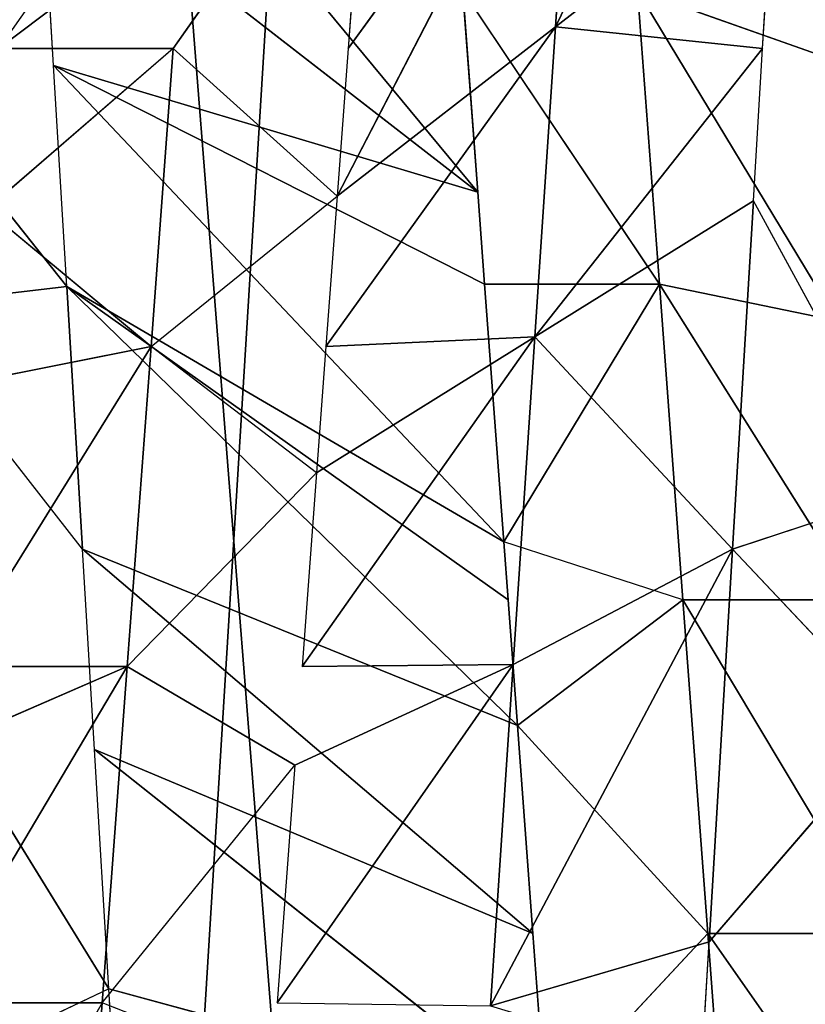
# Model space of a CAD drawing. Extents: x 143 to 263, y -61 to 82.
# Tile 653 of 656: x 249.493 to 249.886, y 72.531 to 73.024. Entities that reach past the tile are written whole.
import ezdxf

# ---------------------------------------------------------------- set-up
doc = ezdxf.new("R2010")
doc.units = 0
doc.header["$LTSCALE"] = 25.4
doc.layers.get('0').update_dxf_attribs({"color": 13, "linetype": 'CONTINUOUS'})

# ---------------------------------------------------------------- blocks, each defined once
blk = doc.blocks.new('ICE-BALL-8126_STL')
at = {"color": 41}
for p, q in [((9.44428, 46.07516, 93.06377), (9.29952, 45.99632, 93.11307)), ((9.44428, 46.07516, 93.06377), (9.4739, 45.98588, 93.05522)), ((9.5614, 46.06815, 93.03288), (9.4739, 45.98588, 93.05522)), ((9.5614, 46.06815, 93.03288), (9.67059, 45.97412, 93.01093)), ((9.80609, 46.07126, 96.49201), (9.66627, 45.97338, 96.46817)), ((9.80609, 46.07126, 96.49201), (9.66627, 45.97338, 96.46817)), ((9.66627, 46.06087, 96.46817), (9.66627, 45.97338, 96.46817)), ((9.66627, 46.06087, 96.46817), (9.66627, 45.97338, 96.46817)), ((9.49933, 46.04848, 96.42211), (9.34125, 45.94924, 96.35925)), ((9.49933, 46.04848, 96.42211), (9.34125, 45.94924, 96.35925)), ((9.49933, 46.04848, 96.42211), (9.49933, 45.96098, 96.42211)), ((9.49933, 46.04848, 96.42211), (9.49933, 45.96098, 96.42211)), ((9.35961, 46.03811, 96.36759), (9.1942, 45.93831, 96.28165)), ((9.35961, 46.03811, 96.36759), (9.1942, 45.93831, 96.28165)), ((9.35961, 46.03811, 96.36759), (9.34125, 45.94924, 96.35925)), ((9.35961, 46.03811, 96.36759), (9.34125, 45.94924, 96.35925)), ((9.22599, 46.02818, 96.30013), (9.1942, 45.93831, 96.28165)), ((9.21233, 45.89723, 93.35838), (8.96673, 46.0163, 93.27917)), ((9.21233, 45.89723, 93.35838), (8.96673, 46.0163, 93.27917)), ((9.12757, 46.0066, 93.18896), (9.21233, 45.89723, 93.35838)), ((9.22312, 46.00089, 93.14435), (9.12757, 46.0066, 93.18896)), ((9.12757, 46.0066, 93.18896), (9.21233, 45.89723, 93.35838)), ((9.22312, 46.00089, 93.14435), (9.21233, 45.89723, 93.35838)), ((9.22312, 46.00089, 93.14435), (9.21233, 45.89723, 93.35838)), ((9.22312, 46.00089, 93.14435), (9.36757, 45.88694, 93.28986)), ((9.29952, 45.99632, 93.11307), (9.22312, 46.00089, 93.14435)), ((9.22312, 46.00089, 93.14435), (9.36757, 45.88694, 93.28986)), ((9.4739, 45.98588, 93.05522), (9.29952, 45.99632, 93.11307)), ((9.4739, 45.98588, 93.05522), (9.29952, 45.99632, 93.11307)), ((9.36757, 45.88694, 93.28986), (9.29952, 45.99632, 93.11307)), ((9.36757, 45.88694, 93.28986), (9.29952, 45.99632, 93.11307)), ((9.36757, 45.88694, 93.28986), (9.4739, 45.98588, 93.05522)), ((9.36757, 45.88694, 93.28986), (9.4739, 45.98588, 93.05522)), ((9.67059, 45.97412, 93.01093), (9.4739, 45.98588, 93.05522)), ((9.67059, 45.97412, 93.01093), (9.4739, 45.98588, 93.05522)), ((9.7026, 45.86474, 93.19765), (9.4739, 45.98588, 93.05522)), ((9.7026, 45.86474, 93.19765), (9.4739, 45.98588, 93.05522)), ((9.53168, 45.87607, 93.23579), (9.4739, 45.98588, 93.05522)), ((9.53168, 45.87607, 93.23579), (9.4739, 45.98588, 93.05522)), ((9.66627, 45.97338, 96.46817), (9.83934, 45.98623, 96.49579)), ((9.66627, 45.97338, 96.46817), (9.83934, 45.98623, 96.49579)), ((9.66627, 45.97338, 96.46817), (9.49933, 45.96098, 96.42211)), ((9.66627, 45.97338, 96.46817), (9.49933, 45.96098, 96.42211)), ((9.66627, 45.97338, 96.46817), (9.56227, 45.87815, 96.44182)), ((9.66627, 45.97338, 96.46817), (9.75349, 45.89235, 96.48457)), ((9.67059, 45.97412, 93.01093), (9.7026, 45.86474, 93.19765)), ((9.73448, 45.97029, 93.00108), (9.67059, 45.97412, 93.01093)), ((9.67059, 45.97412, 93.01093), (9.7026, 45.86474, 93.19765)), ((9.49933, 45.96098, 96.42211), (9.34125, 45.94924, 96.35925)), ((9.49933, 45.96098, 96.42211), (9.34125, 45.94924, 96.35925)), ((9.49933, 45.96098, 96.42211), (9.47016, 45.87131, 96.41199)), ((9.49933, 45.96098, 96.42211), (9.56227, 45.87815, 96.44182)), ((9.34125, 45.94924, 96.35925), (9.1942, 45.93831, 96.28165)), ((9.1942, 45.85081, 96.28165), (9.34125, 45.94924, 96.35925)), ((9.34125, 45.94924, 96.35925), (9.1942, 45.93831, 96.28165)), ((9.34125, 45.94924, 96.35925), (9.47016, 45.87131, 96.41199)), ((9.34125, 45.94924, 96.35925), (9.47016, 45.87131, 96.41199)), ((9.34125, 45.94924, 96.35925), (9.34125, 45.86174, 96.35925)), ((9.06711, 45.90692, 93.43983), (9.21233, 45.89723, 93.35838)), ((9.29708, 45.78785, 93.52781), (9.06711, 45.90692, 93.43983)), ((9.29708, 45.78785, 93.52781), (9.06711, 45.90692, 93.43983)), ((9.22312, 45.79335, 93.56731), (9.06711, 45.90692, 93.43983)), ((9.22312, 45.79335, 93.56731), (9.06711, 45.90692, 93.43983)), ((9.06711, 45.90692, 93.43983), (9.21233, 45.89723, 93.35838)), ((9.21233, 45.89723, 93.35838), (9.37249, 45.78225, 93.49255)), ((9.29708, 45.78785, 93.52781), (9.21233, 45.89723, 93.35838)), ((9.29708, 45.78785, 93.52781), (9.21233, 45.89723, 93.35838)), ((9.36757, 45.88694, 93.28986), (9.21233, 45.89723, 93.35838)), ((9.36757, 45.88694, 93.28986), (9.21233, 45.89723, 93.35838)), ((9.21233, 45.89723, 93.35838), (9.37249, 45.78225, 93.49255)), ((9.57414, 45.66643, 96.83584), (9.75349, 45.89235, 96.48457)), ((9.57414, 45.66643, 96.83584), (9.75349, 45.89235, 96.48457)), ((9.75349, 45.89235, 96.48457), (9.66627, 45.88588, 96.46817)), ((9.69404, 45.6736, 96.85876), (9.75349, 45.89235, 96.48457)), ((9.69404, 45.6736, 96.85876), (9.75349, 45.89235, 96.48457)), ((9.43563, 45.77757, 93.46667), (9.36757, 45.88694, 93.28986)), ((9.36757, 45.88694, 93.28986), (9.53257, 45.77037, 93.43294)), ((9.36757, 45.88694, 93.28986), (9.53257, 45.77037, 93.43294)), ((9.36757, 45.88694, 93.28986), (9.53168, 45.87607, 93.23579)), ((9.36757, 45.88694, 93.28986), (9.37249, 45.78225, 93.49255)), ((9.36757, 45.88694, 93.28986), (9.37249, 45.78225, 93.49255)), ((9.43563, 45.77757, 93.46667), (9.36757, 45.88694, 93.28986)), ((9.36757, 45.88694, 93.28986), (9.53168, 45.87607, 93.23579)), ((9.4739, 45.66043, 96.8106), (9.66627, 45.88588, 96.46817)), ((9.4739, 45.66043, 96.8106), (9.66627, 45.88588, 96.46817)), ((9.66627, 45.88588, 96.46817), (9.56227, 45.87815, 96.44182)), ((9.57414, 45.66643, 96.83584), (9.66627, 45.88588, 96.46817)), ((9.57414, 45.66643, 96.83584), (9.66627, 45.88588, 96.46817)), ((9.56227, 45.87815, 96.44182), (9.34239, 45.65257, 96.76868)), ((9.56227, 45.87815, 96.44182), (9.34239, 45.65257, 96.76868)), ((9.4739, 45.66043, 96.8106), (9.56227, 45.87815, 96.44182)), ((9.4739, 45.66043, 96.8106), (9.56227, 45.87815, 96.44182)), ((9.56227, 45.87815, 96.44182), (9.49933, 45.87348, 96.42211)), ((9.53168, 45.87607, 93.23579), (9.53257, 45.77037, 93.43294)), ((9.53168, 45.87607, 93.23579), (9.7026, 45.86474, 93.19765)), ((9.701, 45.75786, 93.39051), (9.53168, 45.87607, 93.23579)), ((9.701, 45.75786, 93.39051), (9.53168, 45.87607, 93.23579)), ((9.58208, 45.76669, 93.4184), (9.53168, 45.87607, 93.23579)), ((9.53168, 45.87607, 93.23579), (9.7026, 45.86474, 93.19765)), ((9.47016, 45.87131, 96.41199), (9.23173, 45.64594, 96.72519)), ((9.47016, 45.87131, 96.41199), (9.23173, 45.64594, 96.72519)), ((9.47016, 45.87131, 96.41199), (9.34125, 45.86174, 96.35925)), ((9.47016, 45.87131, 96.41199), (9.34125, 45.86174, 96.35925)), ((9.49933, 45.87348, 96.42211), (9.34239, 45.65257, 96.76868)), ((9.49933, 45.87348, 96.42211), (9.34239, 45.65257, 96.76868)), ((9.47016, 45.87131, 96.41199), (9.34239, 45.65257, 96.76868)), ((9.47016, 45.87131, 96.41199), (9.34239, 45.65257, 96.76868)), ((9.49933, 45.87348, 96.42211), (9.47016, 45.87131, 96.41199)), ((9.34125, 45.86174, 96.35925), (9.23173, 45.64594, 96.72519)), ((9.34125, 45.86174, 96.35925), (9.23173, 45.64594, 96.72519)), ((9.34125, 45.86174, 96.35925), (9.29521, 45.85832, 96.33707)), ((9.701, 45.75786, 93.39051), (9.7026, 45.86474, 93.19765)), ((9.02335, 45.63348, 96.6207), (9.29521, 45.85832, 96.33707)), ((9.02335, 45.63348, 96.6207), (9.29521, 45.85832, 96.33707)), ((9.12524, 45.63957, 96.6757), (9.29521, 45.85832, 96.33707)), ((9.12524, 45.63957, 96.6757), (9.29521, 45.85832, 96.33707)), ((9.29521, 45.85832, 96.33707), (9.1942, 45.85081, 96.28165)), ((9.29521, 45.85832, 96.33707), (9.23173, 45.64594, 96.72519)), ((9.29521, 45.85832, 96.33707), (9.23173, 45.64594, 96.72519)), ((9.08293, 45.80434, 93.65722), (9.22312, 45.70584, 93.56731)), ((9.1675, 45.79755, 93.60049), (9.22312, 45.79335, 93.56731)), ((9.22312, 45.79335, 93.56731), (9.29708, 45.78785, 93.52781)), ((9.22312, 45.70584, 93.56731), (9.29708, 45.78785, 93.52781)), ((9.37249, 45.69476, 93.49255), (9.29708, 45.78785, 93.52781)), ((9.29708, 45.78785, 93.52781), (9.37249, 45.78225, 93.49255)), ((9.37249, 45.78225, 93.49255), (9.43563, 45.77757, 93.46667)), ((9.43563, 45.77757, 93.46667), (9.37249, 45.69476, 93.49255)), ((9.43563, 45.77757, 93.46667), (9.53257, 45.68287, 93.43294)), ((9.43563, 45.77757, 93.46667), (9.53257, 45.77037, 93.43294)), ((9.53257, 45.68287, 93.43294), (9.58208, 45.76669, 93.4184)), ((9.701, 45.67036, 93.39051), (9.58208, 45.76669, 93.4184)), ((9.58208, 45.76669, 93.4184), (9.701, 45.75786, 93.39051)), ((9.7346, 45.75537, 93.38438), (9.701, 45.67036, 93.39051)), ((9.22312, 45.70584, 93.56731), (9.22312, 45.61835, 93.56731)), ((9.22312, 45.70584, 93.56731), (9.30391, 45.61235, 93.52441)), ((9.22312, 45.70584, 93.56731), (9.37249, 45.69476, 93.49255)), ((9.22312, 45.70584, 93.56731), (9.37249, 45.69476, 93.49255)), ((9.37249, 45.69476, 93.49255), (9.30391, 45.61235, 93.52441)), ((9.37249, 45.69476, 93.49255), (9.53257, 45.59537, 93.43294)), ((9.39007, 45.60595, 93.48502), (9.37249, 45.69476, 93.49255)), ((9.53257, 45.68287, 93.43294), (9.37249, 45.69476, 93.49255)), ((9.53257, 45.68287, 93.43294), (9.37249, 45.69476, 93.49255)), ((9.37249, 45.69476, 93.49255), (9.53257, 45.59537, 93.43294)), ((9.57195, 45.59244, 93.42123), (9.53257, 45.68287, 93.43294)), ((9.53257, 45.68287, 93.43294), (9.701, 45.58286, 93.39051)), ((9.53257, 45.68287, 93.43294), (9.701, 45.58286, 93.39051)), ((9.53257, 45.68287, 93.43294), (9.701, 45.67036, 93.39051)), ((9.53257, 45.68287, 93.43294), (9.53257, 45.59537, 93.43294)), ((9.53257, 45.68287, 93.43294), (9.701, 45.67036, 93.39051)), ((9.73448, 45.67602, 96.86475), (9.69404, 45.6736, 96.85876)), ((9.69404, 45.6736, 96.85876), (9.53685, 45.5767, 96.82711)), ((9.69404, 45.6736, 96.85876), (9.57414, 45.66643, 96.83584)), ((9.69404, 45.6736, 96.85876), (9.73448, 45.58852, 96.86475)), ((9.701, 45.67036, 93.39051), (9.701, 45.58286, 93.39051)), ((9.87494, 45.65744, 93.36678), (9.701, 45.67036, 93.39051)), ((9.87494, 45.65744, 93.36678), (9.701, 45.67036, 93.39051)), ((9.701, 45.67036, 93.39051), (9.87494, 45.56994, 93.36678)), ((9.57414, 45.66643, 96.83584), (9.4739, 45.66043, 96.8106)), ((9.4739, 45.66043, 96.8106), (9.34239, 45.65257, 96.76868)), ((9.4739, 45.66043, 96.8106), (9.34239, 45.65257, 96.76868)), ((9.4739, 45.66043, 96.8106), (9.35259, 45.56567, 96.7723)), ((9.34239, 45.65257, 96.76868), (9.22312, 45.55793, 96.72147)), ((9.34239, 45.65257, 96.76868), (9.23173, 45.64594, 96.72519)), ((9.34239, 45.65257, 96.76868), (9.35259, 45.56567, 96.7723)), ((9.34239, 45.65257, 96.76868), (9.35259, 45.56567, 96.7723)), ((9.23173, 45.64594, 96.72519), (9.12524, 45.63957, 96.6757))]:
    blk.add_line(p, q, dxfattribs=at)
mesh = blk.add_polyface(dxfattribs=at)
corners = [(0, 44.9885, 114.9556), (23, 46.80443, 110.13866), (0, 46.80443, 110.13866), (23, 44.9885, 114.9556)]
mesh.append_faces([[corners[k] for k in face] for face in [(0, 1, 2), (1, 0, 3)]], dxfattribs={"vtx0": -1, "color": 41})
mesh = blk.add_polyface(dxfattribs=at)
corners = [(0, 46.80443, 79.72717), (23, 44.9885, 74.91022), (0, 44.9885, 74.91022), (23, 46.80443, 79.72717)]
mesh.append_faces([[corners[k] for k in face] for face in [(0, 1, 2), (1, 0, 3)]], dxfattribs={"vtx0": -1, "color": 41})
mesh = blk.add_polyface(dxfattribs=at)
corners = [(21.2, 46.31937, 84.91157), (0, 45.01358, 80.03829), (21.2, 45.01358, 80.03829), (0, 46.31937, 84.91157)]
mesh.append_faces([[corners[k] for k in face] for face in [(0, 1, 2), (1, 0, 3)]], dxfattribs={"vtx0": -1, "color": 41})
mesh = blk.add_polyface(dxfattribs=at)
corners = [(21.2, 45.01358, 109.82753), (0, 46.31937, 104.95425), (21.2, 46.31937, 104.95425), (0, 45.01358, 109.82753)]
mesh.append_faces([[corners[k] for k in face] for face in [(0, 1, 2), (1, 0, 3)]], dxfattribs={"vtx0": -1, "color": 41})
mesh = blk.add_polyface(dxfattribs=at)
corners = [(9.4739, 45.98588, 93.05522), (9.44428, 46.07516, 93.06377), (9.29952, 45.99632, 93.11307)]
mesh.append_faces([[corners[k] for k in face] for face in [(0, 1, 2)]], dxfattribs={"color": 41})
mesh = blk.add_polyface(dxfattribs=at)
corners = [(9.67059, 45.97412, 93.01093), (9.5614, 46.06815, 93.03288), (9.4739, 45.98588, 93.05522)]
mesh.append_faces([[corners[k] for k in face] for face in [(0, 1, 2)]], dxfattribs={"color": 41})
mesh = blk.add_polyface(dxfattribs=at)
corners = [(9.83934, 45.98623, 96.49579), (9.66627, 45.97338, 96.46817), (9.80609, 46.07126, 96.49201)]
mesh.append_faces([[corners[k] for k in face] for face in [(0, 1, 2)]], dxfattribs={"color": 41})
mesh = blk.add_polyface(dxfattribs=at)
corners = [(9.80609, 46.07126, 96.49201), (9.66627, 45.97338, 96.46817), (9.66627, 46.06087, 96.46817)]
mesh.append_faces([[corners[k] for k in face] for face in [(0, 1, 2)]], dxfattribs={"color": 41})
mesh = blk.add_polyface(dxfattribs=at)
corners = [(9.66627, 46.06087, 96.46817), (9.49933, 45.96098, 96.42211), (9.49933, 46.04848, 96.42211), (9.66627, 45.97338, 96.46817)]
mesh.append_faces([[corners[k] for k in face] for face in [(0, 1, 2), (1, 0, 3)]], dxfattribs={"vtx0": -1, "color": 41})
mesh = blk.add_polyface(dxfattribs=at)
corners = [(9.49933, 45.96098, 96.42211), (9.34125, 45.94924, 96.35925), (9.49933, 46.04848, 96.42211)]
mesh.append_faces([[corners[k] for k in face] for face in [(0, 1, 2)]], dxfattribs={"color": 41})
mesh = blk.add_polyface(dxfattribs=at)
corners = [(9.49933, 46.04848, 96.42211), (9.34125, 45.94924, 96.35925), (9.35961, 46.03811, 96.36759)]
mesh.append_faces([[corners[k] for k in face] for face in [(0, 1, 2)]], dxfattribs={"color": 41})
mesh = blk.add_polyface(dxfattribs=at)
corners = [(9.35961, 46.03811, 96.36759), (9.34125, 45.94924, 96.35925), (9.1942, 45.93831, 96.28165)]
mesh.append_faces([[corners[k] for k in face] for face in [(0, 1, 2)]], dxfattribs={"color": 41})
mesh = blk.add_polyface(dxfattribs=at)
corners = [(9.35961, 46.03811, 96.36759), (9.1942, 45.93831, 96.28165), (9.22599, 46.02818, 96.30013)]
mesh.append_faces([[corners[k] for k in face] for face in [(0, 1, 2)]], dxfattribs={"color": 41})
mesh = blk.add_polyface(dxfattribs=at)
corners = [(9.21233, 45.89723, 93.35838), (9.12757, 46.0066, 93.18896), (8.96673, 46.0163, 93.27917)]
mesh.append_faces([[corners[k] for k in face] for face in [(0, 1, 2)]], dxfattribs={"color": 41})
mesh = blk.add_polyface(dxfattribs=at)
corners = [(9.06711, 45.90692, 93.43983), (9.21233, 45.89723, 93.35838), (8.96673, 46.0163, 93.27917)]
mesh.append_faces([[corners[k] for k in face] for face in [(0, 1, 2)]], dxfattribs={"color": 41})
mesh = blk.add_polyface(dxfattribs=at)
corners = [(9.21233, 45.89723, 93.35838), (9.22312, 46.00089, 93.14435), (9.12757, 46.0066, 93.18896)]
mesh.append_faces([[corners[k] for k in face] for face in [(0, 1, 2)]], dxfattribs={"color": 41})
mesh = blk.add_polyface(dxfattribs=at)
corners = [(9.21233, 45.89723, 93.35838), (9.36757, 45.88694, 93.28986), (9.22312, 46.00089, 93.14435)]
mesh.append_faces([[corners[k] for k in face] for face in [(0, 1, 2)]], dxfattribs={"color": 41})
mesh = blk.add_polyface(dxfattribs=at)
corners = [(9.36757, 45.88694, 93.28986), (9.29952, 45.99632, 93.11307), (9.22312, 46.00089, 93.14435)]
mesh.append_faces([[corners[k] for k in face] for face in [(0, 1, 2)]], dxfattribs={"color": 41})
mesh = blk.add_polyface(dxfattribs=at)
corners = [(9.36757, 45.88694, 93.28986), (9.4739, 45.98588, 93.05522), (9.29952, 45.99632, 93.11307)]
mesh.append_faces([[corners[k] for k in face] for face in [(0, 1, 2)]], dxfattribs={"color": 41})
mesh = blk.add_polyface(dxfattribs=at)
corners = [(9.36757, 45.88694, 93.28986), (9.53168, 45.87607, 93.23579), (9.4739, 45.98588, 93.05522)]
mesh.append_faces([[corners[k] for k in face] for face in [(0, 1, 2)]], dxfattribs={"color": 41})
mesh = blk.add_polyface(dxfattribs=at)
corners = [(9.7026, 45.86474, 93.19765), (9.67059, 45.97412, 93.01093), (9.4739, 45.98588, 93.05522)]
mesh.append_faces([[corners[k] for k in face] for face in [(0, 1, 2)]], dxfattribs={"color": 41})
mesh = blk.add_polyface(dxfattribs=at)
corners = [(9.53168, 45.87607, 93.23579), (9.7026, 45.86474, 93.19765), (9.4739, 45.98588, 93.05522)]
mesh.append_faces([[corners[k] for k in face] for face in [(0, 1, 2)]], dxfattribs={"color": 41})
mesh = blk.add_polyface(dxfattribs=at)
corners = [(9.83934, 45.98623, 96.49579), (9.75349, 45.89235, 96.48457), (9.66627, 45.97338, 96.46817)]
mesh.append_faces([[corners[k] for k in face] for face in [(0, 1, 2)]], dxfattribs={"color": 41})
mesh = blk.add_polyface(dxfattribs=at)
corners = [(9.66627, 45.97338, 96.46817), (9.56227, 45.87815, 96.44182), (9.49933, 45.96098, 96.42211)]
mesh.append_faces([[corners[k] for k in face] for face in [(0, 1, 2)]], dxfattribs={"color": 41})
mesh = blk.add_polyface(dxfattribs=at)
corners = [(9.7026, 45.86474, 93.19765), (9.73448, 45.97029, 93.00108), (9.67059, 45.97412, 93.01093)]
mesh.append_faces([[corners[k] for k in face] for face in [(0, 1, 2)]], dxfattribs={"color": 41})
mesh = blk.add_polyface(dxfattribs=at)
corners = [(9.49933, 45.96098, 96.42211), (9.47016, 45.87131, 96.41199), (9.34125, 45.94924, 96.35925)]
mesh.append_faces([[corners[k] for k in face] for face in [(0, 1, 2)]], dxfattribs={"color": 41})
mesh = blk.add_polyface(dxfattribs=at)
corners = [(9.34125, 45.94924, 96.35925), (9.1942, 45.85081, 96.28165), (9.1942, 45.93831, 96.28165)]
mesh.append_faces([[corners[k] for k in face] for face in [(0, 1, 2)]], dxfattribs={"color": 41})
mesh = blk.add_polyface(dxfattribs=at)
corners = [(9.47016, 45.87131, 96.41199), (9.34125, 45.86174, 96.35925), (9.34125, 45.94924, 96.35925)]
mesh.append_faces([[corners[k] for k in face] for face in [(0, 1, 2)]], dxfattribs={"color": 41})
mesh = blk.add_polyface(dxfattribs=at)
corners = [(9.29708, 45.78785, 93.52781), (9.21233, 45.89723, 93.35838), (9.06711, 45.90692, 93.43983)]
mesh.append_faces([[corners[k] for k in face] for face in [(0, 1, 2)]], dxfattribs={"color": 41})
mesh = blk.add_polyface(dxfattribs=at)
corners = [(9.22312, 45.79335, 93.56731), (9.29708, 45.78785, 93.52781), (9.06711, 45.90692, 93.43983)]
mesh.append_faces([[corners[k] for k in face] for face in [(0, 1, 2)]], dxfattribs={"color": 41})
mesh = blk.add_polyface(dxfattribs=at)
corners = [(9.1675, 45.79755, 93.60049), (9.22312, 45.79335, 93.56731), (9.06711, 45.90692, 93.43983)]
mesh.append_faces([[corners[k] for k in face] for face in [(0, 1, 2)]], dxfattribs={"color": 41})
mesh = blk.add_polyface(dxfattribs=at)
corners = [(9.29708, 45.78785, 93.52781), (9.37249, 45.78225, 93.49255), (9.21233, 45.89723, 93.35838)]
mesh.append_faces([[corners[k] for k in face] for face in [(0, 1, 2)]], dxfattribs={"color": 41})
mesh = blk.add_polyface(dxfattribs=at)
corners = [(9.37249, 45.78225, 93.49255), (9.36757, 45.88694, 93.28986), (9.21233, 45.89723, 93.35838)]
mesh.append_faces([[corners[k] for k in face] for face in [(0, 1, 2)]], dxfattribs={"color": 41})
mesh = blk.add_polyface(dxfattribs=at)
corners = [(9.57414, 45.66643, 96.83584), (9.66627, 45.88588, 96.46817), (9.75349, 45.89235, 96.48457)]
mesh.append_faces([[corners[k] for k in face] for face in [(0, 1, 2)]], dxfattribs={"color": 41})
mesh = blk.add_polyface(dxfattribs=at)
corners = [(9.69404, 45.6736, 96.85876), (9.57414, 45.66643, 96.83584), (9.75349, 45.89235, 96.48457)]
mesh.append_faces([[corners[k] for k in face] for face in [(0, 1, 2)]], dxfattribs={"color": 41})
mesh = blk.add_polyface(dxfattribs=at)
corners = [(9.73448, 45.67602, 96.86475), (9.69404, 45.6736, 96.85876), (9.75349, 45.89235, 96.48457)]
mesh.append_faces([[corners[k] for k in face] for face in [(0, 1, 2)]], dxfattribs={"color": 41})
mesh = blk.add_polyface(dxfattribs=at)
corners = [(9.43563, 45.77757, 93.46667), (9.53257, 45.77037, 93.43294), (9.36757, 45.88694, 93.28986)]
mesh.append_faces([[corners[k] for k in face] for face in [(0, 1, 2)]], dxfattribs={"color": 41})
mesh = blk.add_polyface(dxfattribs=at)
corners = [(9.53257, 45.77037, 93.43294), (9.53168, 45.87607, 93.23579), (9.36757, 45.88694, 93.28986)]
mesh.append_faces([[corners[k] for k in face] for face in [(0, 1, 2)]], dxfattribs={"color": 41})
mesh = blk.add_polyface(dxfattribs=at)
corners = [(9.37249, 45.78225, 93.49255), (9.43563, 45.77757, 93.46667), (9.36757, 45.88694, 93.28986)]
mesh.append_faces([[corners[k] for k in face] for face in [(0, 1, 2)]], dxfattribs={"color": 41})
mesh = blk.add_polyface(dxfattribs=at)
corners = [(9.4739, 45.66043, 96.8106), (9.56227, 45.87815, 96.44182), (9.66627, 45.88588, 96.46817)]
mesh.append_faces([[corners[k] for k in face] for face in [(0, 1, 2)]], dxfattribs={"color": 41})
mesh = blk.add_polyface(dxfattribs=at)
corners = [(9.57414, 45.66643, 96.83584), (9.4739, 45.66043, 96.8106), (9.66627, 45.88588, 96.46817)]
mesh.append_faces([[corners[k] for k in face] for face in [(0, 1, 2)]], dxfattribs={"color": 41})
mesh = blk.add_polyface(dxfattribs=at)
corners = [(9.4739, 45.66043, 96.8106), (9.34239, 45.65257, 96.76868), (9.56227, 45.87815, 96.44182)]
mesh.append_faces([[corners[k] for k in face] for face in [(0, 1, 2)]], dxfattribs={"color": 41})
mesh = blk.add_polyface(dxfattribs=at)
corners = [(9.34239, 45.65257, 96.76868), (9.49933, 45.87348, 96.42211), (9.56227, 45.87815, 96.44182)]
mesh.append_faces([[corners[k] for k in face] for face in [(0, 1, 2)]], dxfattribs={"color": 41})
mesh = blk.add_polyface(dxfattribs=at)
corners = [(9.701, 45.75786, 93.39051), (9.7026, 45.86474, 93.19765), (9.53168, 45.87607, 93.23579)]
mesh.append_faces([[corners[k] for k in face] for face in [(0, 1, 2)]], dxfattribs={"color": 41})
mesh = blk.add_polyface(dxfattribs=at)
corners = [(9.58208, 45.76669, 93.4184), (9.701, 45.75786, 93.39051), (9.53168, 45.87607, 93.23579)]
mesh.append_faces([[corners[k] for k in face] for face in [(0, 1, 2)]], dxfattribs={"color": 41})
mesh = blk.add_polyface(dxfattribs=at)
corners = [(9.34239, 45.65257, 96.76868), (9.23173, 45.64594, 96.72519), (9.47016, 45.87131, 96.41199)]
mesh.append_faces([[corners[k] for k in face] for face in [(0, 1, 2)]], dxfattribs={"color": 41})
mesh = blk.add_polyface(dxfattribs=at)
corners = [(9.23173, 45.64594, 96.72519), (9.34125, 45.86174, 96.35925), (9.47016, 45.87131, 96.41199)]
mesh.append_faces([[corners[k] for k in face] for face in [(0, 1, 2)]], dxfattribs={"color": 41})
mesh = blk.add_polyface(dxfattribs=at)
corners = [(9.34239, 45.65257, 96.76868), (9.47016, 45.87131, 96.41199), (9.49933, 45.87348, 96.42211)]
mesh.append_faces([[corners[k] for k in face] for face in [(0, 1, 2)]], dxfattribs={"color": 41})
mesh = blk.add_polyface(dxfattribs=at)
corners = [(9.23173, 45.64594, 96.72519), (9.29521, 45.85832, 96.33707), (9.34125, 45.86174, 96.35925)]
mesh.append_faces([[corners[k] for k in face] for face in [(0, 1, 2)]], dxfattribs={"color": 41})
mesh = blk.add_polyface(dxfattribs=at)
corners = [(9.02335, 45.63348, 96.6207), (9.1942, 45.85081, 96.28165), (9.29521, 45.85832, 96.33707)]
mesh.append_faces([[corners[k] for k in face] for face in [(0, 1, 2)]], dxfattribs={"color": 41})
mesh = blk.add_polyface(dxfattribs=at)
corners = [(9.12524, 45.63957, 96.6757), (9.02335, 45.63348, 96.6207), (9.29521, 45.85832, 96.33707)]
mesh.append_faces([[corners[k] for k in face] for face in [(0, 1, 2)]], dxfattribs={"color": 41})
mesh = blk.add_polyface(dxfattribs=at)
corners = [(9.23173, 45.64594, 96.72519), (9.12524, 45.63957, 96.6757), (9.29521, 45.85832, 96.33707)]
mesh.append_faces([[corners[k] for k in face] for face in [(0, 1, 2)]], dxfattribs={"color": 41})
mesh = blk.add_polyface(dxfattribs=at)
corners = [(9.22312, 45.61835, 93.56731), (9.08293, 45.80434, 93.65722), (9.08293, 45.71684, 93.65722), (9.22312, 45.70584, 93.56731)]
mesh.append_faces([[corners[k] for k in face] for face in [(0, 1, 2), (1, 0, 3)]], dxfattribs={"vtx0": -1, "color": 41})
mesh = blk.add_polyface(dxfattribs=at)
corners = [(9.37249, 45.69476, 93.49255), (9.29708, 45.78785, 93.52781), (9.22312, 45.70584, 93.56731)]
mesh.append_faces([[corners[k] for k in face] for face in [(0, 1, 2)]], dxfattribs={"color": 41})
mesh = blk.add_polyface(dxfattribs=at)
corners = [(9.53257, 45.68287, 93.43294), (9.43563, 45.77757, 93.46667), (9.37249, 45.69476, 93.49255)]
mesh.append_faces([[corners[k] for k in face] for face in [(0, 1, 2)]], dxfattribs={"color": 41})
mesh = blk.add_polyface(dxfattribs=at)
corners = [(9.701, 45.67036, 93.39051), (9.58208, 45.76669, 93.4184), (9.53257, 45.68287, 93.43294)]
mesh.append_faces([[corners[k] for k in face] for face in [(0, 1, 2)]], dxfattribs={"color": 41})
mesh = blk.add_polyface(dxfattribs=at)
corners = [(9.87494, 45.65744, 93.36678), (9.7346, 45.75537, 93.38438), (9.701, 45.67036, 93.39051)]
mesh.append_faces([[corners[k] for k in face] for face in [(0, 1, 2)]], dxfattribs={"color": 41})
mesh = blk.add_polyface(dxfattribs=at)
corners = [(9.37249, 45.69476, 93.49255), (9.22312, 45.70584, 93.56731), (9.30391, 45.61235, 93.52441)]
mesh.append_faces([[corners[k] for k in face] for face in [(0, 1, 2)]], dxfattribs={"color": 41})
mesh = blk.add_polyface(dxfattribs=at)
corners = [(9.53257, 45.59537, 93.43294), (9.37249, 45.69476, 93.49255), (9.39007, 45.60595, 93.48502)]
mesh.append_faces([[corners[k] for k in face] for face in [(0, 1, 2)]], dxfattribs={"color": 41})
mesh = blk.add_polyface(dxfattribs=at)
corners = [(9.53257, 45.68287, 93.43294), (9.37249, 45.69476, 93.49255), (9.53257, 45.59537, 93.43294)]
mesh.append_faces([[corners[k] for k in face] for face in [(0, 1, 2)]], dxfattribs={"color": 41})
mesh = blk.add_polyface(dxfattribs=at)
corners = [(9.701, 45.58286, 93.39051), (9.53257, 45.68287, 93.43294), (9.57195, 45.59244, 93.42123)]
mesh.append_faces([[corners[k] for k in face] for face in [(0, 1, 2)]], dxfattribs={"color": 41})
mesh = blk.add_polyface(dxfattribs=at)
corners = [(9.701, 45.67036, 93.39051), (9.53257, 45.68287, 93.43294), (9.701, 45.58286, 93.39051)]
mesh.append_faces([[corners[k] for k in face] for face in [(0, 1, 2)]], dxfattribs={"color": 41})
mesh = blk.add_polyface(dxfattribs=at)
corners = [(9.73448, 45.58852, 96.86475), (9.53685, 45.5767, 96.82711), (9.69404, 45.6736, 96.85876)]
mesh.append_faces([[corners[k] for k in face] for face in [(0, 1, 2)]], dxfattribs={"color": 41})
mesh = blk.add_polyface(dxfattribs=at)
corners = [(9.87494, 45.65744, 93.36678), (9.701, 45.67036, 93.39051), (9.87494, 45.56994, 93.36678)]
mesh.append_faces([[corners[k] for k in face] for face in [(0, 1, 2)]], dxfattribs={"color": 41})
mesh = blk.add_polyface(dxfattribs=at)
corners = [(9.4739, 45.66043, 96.8106), (9.35259, 45.56567, 96.7723), (9.34239, 45.65257, 96.76868)]
mesh.append_faces([[corners[k] for k in face] for face in [(0, 1, 2)]], dxfattribs={"color": 41})
mesh = blk.add_polyface(dxfattribs=at)
corners = [(9.35259, 45.56567, 96.7723), (9.22312, 45.55793, 96.72147), (9.34239, 45.65257, 96.76868)]
mesh.append_faces([[corners[k] for k in face] for face in [(0, 1, 2)]], dxfattribs={"color": 41})

msp = doc.modelspace()

# ---------------------------------------------------------------- block references
at = {"color": 0, "rotation": 270}
msp.add_blockref('ICE-BALL-8126_STL', (203.86356, 82.23263), dxfattribs=at)

doc.saveas('drawing.dxf')
